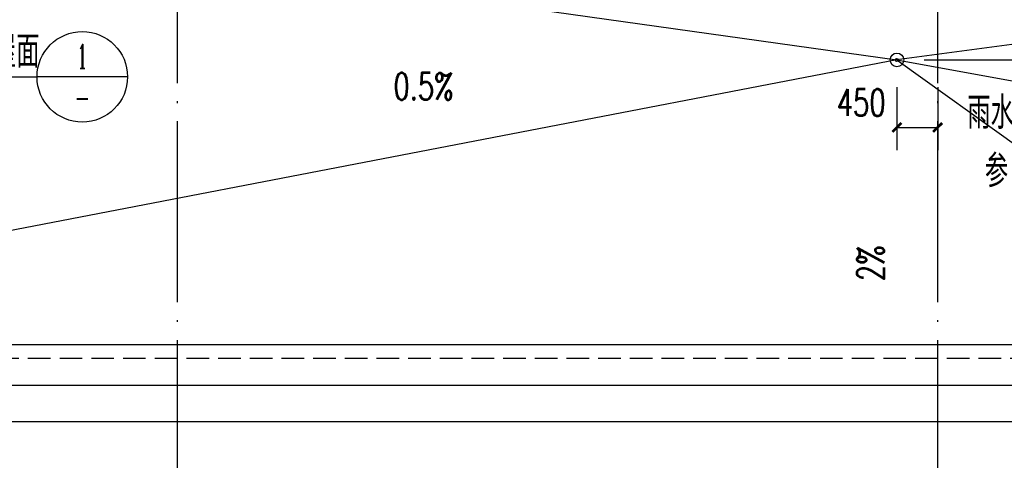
# Model space of a CAD drawing. Extents: x 797781 to 1255204, y 21234 to 1024248.
# Tile 335 of 656: x 928366 to 939244, y 364698 to 369569. Entities that reach past the tile are written whole.
import ezdxf
from ezdxf.enums import TextEntityAlignment as Align

# ---------------------------------------------------------------- set-up
doc = ezdxf.new("R2010")
doc.units = 0
doc.header["$LTSCALE"] = 1000
doc.header["$MEASUREMENT"] = 0
doc.linetypes.add('230303生产综合楼-平面图_t8$0$__DASH', pattern=[0.35, 0.25, -0.1])
doc.linetypes.add('230303生产综合楼-平面图_t8$0$DOTE', pattern=[2.42, 2, -0.2, 0.02, -0.2])
for name, color, linetype in [('230303生产综合楼-平面图_t8$0$CURTWALL', 4, 'Continuous'), ('230303生产综合楼-平面图_t8$0$DIM_IDEN', 3, 'Continuous'), ('230303生产综合楼-平面图_t8$0$DIM_SYMB', 3, 'Continuous'), ('230303生产综合楼-平面图_t8$0$DOTE', 1, '230303生产综合楼-平面图_t8$0$DOTE'), ('230303生产综合楼-平面图_t8$0$PUB_DIM', 3, 'Continuous'), ('230303生产综合楼-平面图_t8$0$PUB_TEXT', 7, 'Continuous'), ('230303生产综合楼-平面图_t8$0$VPIPE-雨水', 4, 'Continuous'), ('230303生产综合楼-平面图_t8$0$水管', 4, 'Continuous'), ('230303生产综合楼-平面图_t8$0$看线', 115, 'Continuous'), ('PUB_DIM', 3, 'Continuous')]:
    doc.layers.add(name, color=color, linetype=linetype)
doc.styles.add('230303生产综合楼-平面图_t8$0$_TCH_DIM', font='SIMPLEX', dxfattribs={"bigfont": 'GBCBIG'})
doc.styles.add('230303生产综合楼-平面图_T8$0$_TCH_DIM_T3', font='SIMPLEX', dxfattribs={"width": 0.705882, "bigfont": 'GBCBIG'})
doc.styles.add('230303生产综合楼-平面图_t8$0$_TCH_LABEL', font='COMPLEX', dxfattribs={"bigfont": 'GBCBIG'})
doc.styles.add('_TCH_DIM_T3', font='SIMPLEX', dxfattribs={"width": 0.705882, "bigfont": 'GBCBIG'})
doc.dimstyles.new('230303生产综合楼-平面图_T8$0$_TCH_ARCH&&100', dxfattribs={"dimtxt": 297.5, "dimasz": 100, "dimexe": 250, "dimexo": 300, "dimgap": 126.25, "dimtad": 1, "dimdec": 0, "dimzin": 0, "dimdsep": 46, "dimtxsty": '230303生产综合楼-平面图_T8$0$_TCH_DIM_T3', "dimblk": '230303生产综合楼-平面图_t8$0$_ArchTick', "dimcen": 0.09, "dimclrt": 7, "dimazin": 2, "dimtfac": 1, "dimtdec": 0, "dimtix": 1, "dimtmove": 2, "dimatfit": 3, "dimfxl": 1, "dimtolj": 1, "dimtzin": 0, "dimarcsym": 0})
doc.dimstyles.new('_TCH_ARCH&&100', dxfattribs={"dimtxt": 297.5, "dimasz": 100, "dimexe": 250, "dimexo": 300, "dimgap": 126.25, "dimtad": 1, "dimdec": 0, "dimzin": 0, "dimdsep": 46, "dimtxsty": '_TCH_DIM_T3', "dimblk": 'ARCHTICK', "dimcen": 0.09, "dimclrt": 7, "dimazin": 2, "dimtfac": 1, "dimtdec": 0, "dimtix": 1, "dimtmove": 2, "dimatfit": 3, "dimfxl": 1, "dimtolj": 1, "dimtzin": 0, "dimarcsym": 0})

# ---------------------------------------------------------------- blocks, each defined once
blk = doc.blocks.new('230303生产综合楼-平面图_t8$0$3-XHS')
at = {"layer": '230303生产综合楼-平面图_t8$0$VPIPE-雨水'}
blk.add_circle((1107468.3, 155363.6), 75, dxfattribs=at)
blk = doc.blocks.new('_ArchTick')
at = {"color": 0, "linetype": 'ByBlock', "const_width": 0.4}
blk.add_lwpolyline([(-0.5, -0.5), (0.5, 0.5)], dxfattribs=at)
blk = doc.blocks.new('*D1559')
at = {"layer": 'Defpoints', "color": 0, "transparency": 16777216}
for p in [(938058, 375124), (939601, 375124), (938058, 369124)]:
    blk.add_point(p, dxfattribs=at)
at = {"layer": 'PUB_DIM', "color": 0, "lineweight": -2, "transparency": 16777216}
for p, q in [((938358, 375124), (939851, 375124)), ((939601, 369124), (939601, 375124)), ((938358, 369124), (939851, 369124))]:
    blk.add_line(p, q, dxfattribs=at)
at = {"layer": 'PUB_DIM', "color": 0, "lineweight": -2, "transparency": 16777216, "xscale": 100, "yscale": 100, "zscale": 100}
for p, rotation in [((939601, 375124), 90), ((939601, 369124), 270)]:
    blk.add_blockref('_ArchTick', p, dxfattribs=dict(at, rotation=rotation))
at = {"layer": 'PUB_DIM', "color": 7, "transparency": 16777216, "insert": (939326, 372124), "char_height": 297.5, "attachment_point": 5, "rotation": 90, "style": '_TCH_DIM_T3'}
blk.add_mtext('\\A1;6000', dxfattribs=at)
blk = doc.blocks.new('230303生产综合楼-平面图_t8$0$_ArchTick')
at = {"color": 0, "linetype": 'ByBlock', "const_width": 0.3}
blk.add_lwpolyline([(-0.5, -0.5), (0.5, 0.5)], dxfattribs=at)
blk = doc.blocks.new('*D1854')
at = {"layer": '230303生产综合楼-平面图_t8$0$PUB_DIM', "color": 0, "lineweight": -2, "transparency": 16777216}
for p, q in [((938058, 368824), (938058, 368128)), ((938508, 368824), (938508, 368128)), ((938058, 368378), (938508, 368378))]:
    blk.add_line(p, q, dxfattribs=at)
at = {"layer": 'Defpoints', "color": 0, "transparency": 16777216}
for p in [(938058, 369124), (938508, 369124), (938508, 368378)]:
    blk.add_point(p, dxfattribs=at)
at = {"layer": '230303生产综合楼-平面图_t8$0$PUB_DIM', "color": 0, "lineweight": -2, "transparency": 16777216, "xscale": 100, "yscale": 100, "zscale": 100, "rotation": 180}
blk.add_blockref('230303生产综合楼-平面图_t8$0$_ArchTick', (938058, 368378), dxfattribs=at)
at = {"layer": '230303生产综合楼-平面图_t8$0$PUB_DIM', "color": 0, "lineweight": -2, "transparency": 16777216, "xscale": 100, "yscale": 100, "zscale": 100}
blk.add_blockref('230303生产综合楼-平面图_t8$0$_ArchTick', (938508, 368378), dxfattribs=at)
at = {"layer": '230303生产综合楼-平面图_t8$0$PUB_DIM', "color": 7, "transparency": 16777216, "insert": (937663, 368653), "char_height": 297.5, "attachment_point": 5, "style": '230303生产综合楼-平面图_T8$0$_TCH_DIM_T3'}
blk.add_mtext('\\A1;450', dxfattribs=at)

msp = doc.modelspace()

# ---------------------------------------------------------------- linework, layer by layer
at = {"layer": '230303生产综合楼-平面图_t8$0$CURTWALL'}
for points in [[(989108, 371824.2), (989108, 365974.2), (921731.3, 365974.2), (896308, 368609.9), (896308, 374457.5)], [(989558, 371424.2), (989558, 365524.2), (921708, 365524.2), (895858, 368204.1), (895858, 374101.9)]]:
    msp.add_lwpolyline(points, dxfattribs=at)
at = {"layer": '230303生产综合楼-平面图_t8$0$DIM_IDEN'}
for p, q in [((938072.1, 369114.1), (939407.1, 368157.4)), ((926994.7, 368937.1), (928558, 368937.1)), ((929558, 368937.1), (928558, 368937.1))]:
    msp.add_line(p, q, dxfattribs=at)
for centre, radius in [((929058, 368937.1), 500), ((938058, 369124.2), 17.3)]:
    msp.add_circle(centre, radius, dxfattribs=at)
at = {"layer": '230303生产综合楼-平面图_t8$0$DIM_SYMB'}
for points in [[(931366.6, 368577.8, 0, 0, 0), (934004.4, 368577.8, 80, 0, 0), (934304.4, 368577.8, 0, 0, 0)], [(938020.6, 366229.3, 0, 0, 0), (938020.6, 367206.3, 80, 0, 0), (938020.6, 367506.3, 0, 0, 0)]]:
    msp.add_lwpolyline(points, format="xyseb", dxfattribs=at)
at = {"layer": '230303生产综合楼-平面图_t8$0$DOTE'}
for p, q in [((930108, 364027.4), (930108, 397924.2)), ((938508, 364027.4), (938508, 397924.2))]:
    msp.add_line(p, q, dxfattribs=at)
at = {"layer": '230303生产综合楼-平面图_t8$0$水管'}
for p, q in [((921708, 371424.2), (938058, 369124.2)), ((955308, 371424.2), (938058, 369124.2)), ((938058, 369124.2), (921708, 365974.2)), ((938058, 369124.2), (955308, 365974.2))]:
    msp.add_line(p, q, dxfattribs=at)
at = {"layer": '230303生产综合楼-平面图_t8$0$看线', "linetype": '230303生产综合楼-平面图_t8$0$__DASH'}
msp.add_lwpolyline([(989258, 371824.2), (989258, 365824.2), (921723.5, 365824.2), (896158, 368474.6), (896158, 374473)], dxfattribs=at)
at = {"layer": '230303生产综合楼-平面图_t8$0$看线'}
msp.add_lwpolyline([(989958, 371424.2), (989958, 365124.2), (921321.3, 365124.2), (895458, 367844), (895458, 374144)], dxfattribs=at)

# ---------------------------------------------------------------- block references
msp.add_blockref('230303生产综合楼-平面图_t8$0$3-XHS', (-169410.3, 213760.7))

# ---------------------------------------------------------------- texts
at = {"layer": '230303生产综合楼-平面图_t8$0$PUB_TEXT', "style": '230303生产综合楼-平面图_t8$0$_TCH_DIM'}
for s, height, p in [('出屋面', 357.45, (927812.6, 369038.4)), ('雨水管', 357.45, (938835.8, 368361.5)), ('参', 357.4, (939029, 367717.3))]:
    msp.add_text(s, height=height, dxfattribs=at).set_placement(p)
at = {"layer": '230303生产综合楼-平面图_t8$0$PUB_TEXT', "style": '230303生产综合楼-平面图_t8$0$_TCH_LABEL'}
msp.add_text('1', height=267.7, dxfattribs=at).set_placement((929000.6, 369028.7), (929115.4, 369028.7), align=Align.FIT)
at = {"layer": '230303生产综合楼-平面图_t8$0$PUB_TEXT', "style": '230303生产综合楼-平面图_t8$0$_TCH_DIM', "width": 0.705882}
msp.add_text('0.5%', height=297.5, dxfattribs=at).set_placement((932495.5, 368682.8))
at = {"layer": '230303生产综合楼-平面图_t8$0$PUB_TEXT', "style": '230303生产综合楼-平面图_t8$0$_TCH_LABEL', "width": 0.777778}
msp.add_text('-', height=261, dxfattribs=at).set_placement((928971, 368583.5), (929145, 368583.5), align=Align.FIT)
at = {"layer": '230303生产综合楼-平面图_t8$0$PUB_TEXT', "style": '230303生产综合楼-平面图_t8$0$_TCH_DIM', "width": 0.705882}
msp.add_text('2%', height=297.5, rotation=90, dxfattribs=at).set_placement((937915.6, 366677.8))

# ---------------------------------------------------------------- dimensions: what is measured, and where the dimension line sits
at = {"layer": '230303生产综合楼-平面图_t8$0$PUB_DIM'}
dim = msp.add_linear_dim(base=(938508, 368378.4), p1=(938058, 369124.2), p2=(938508, 369124.2), angle=0, dimstyle='230303生产综合楼-平面图_T8$0$_TCH_ARCH&&100', dxfattribs=at)
dim.commit()
dim.dimension.update_dxf_attribs({"geometry": '*D1854', "text_midpoint": (937663, 368653.4), "dimtype": 161})
at = {"layer": 'PUB_DIM'}
dim = msp.add_aligned_dim(p1=(938058, 369124.2), p2=(938058, 375124.2), distance=-1543.1, dimstyle='_TCH_ARCH&&100', dxfattribs=at)
dim.commit()
dim.dimension.update_dxf_attribs({"geometry": '*D1559', "text_midpoint": (939326.1, 372124.2)})

doc.saveas('drawing.dxf')
